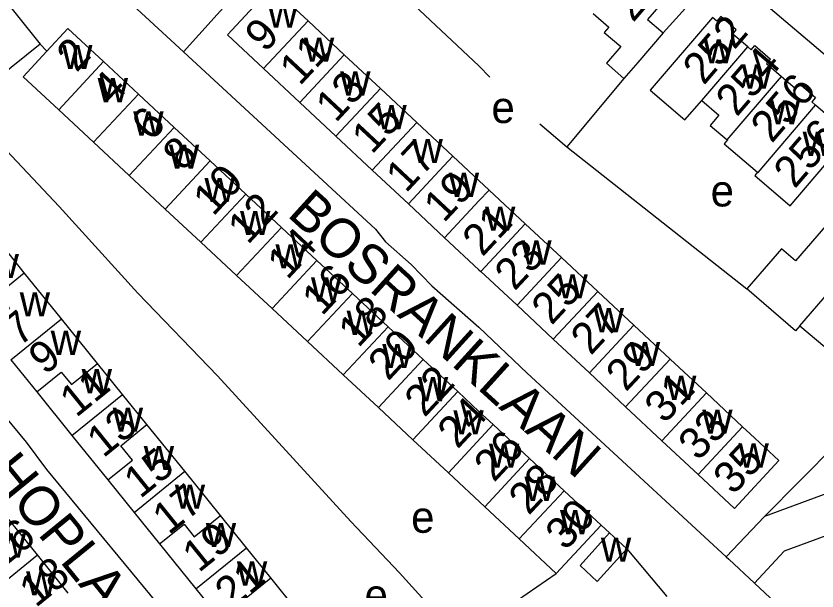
# Model space of a CAD drawing. Extents: x 161258 to 163262, y 380749 to 382054.
# Drawn here: x 162541.1 to 162643.1, y 381630.2 to 381703.4 of the extents above; entities that cross this region are included whole.
import ezdxf

# ---------------------------------------------------------------- set-up
doc = ezdxf.new("R2010")
doc.units = 0
for name, color, linetype in [('BLT_Basislijn', 7, 'Continuous'), ('BLT_Bebouwing', 7, 'Continuous'), ('BLT_Centroide', 7, 'Continuous'), ('BLT_Huisnummer', 7, 'Continuous'), ('BLT_Huisnummer_ tussenligend', 7, 'Continuous'), ('BLT_Onderverdeling_panden', 7, 'Continuous'), ('BLT_Straatnaam', 7, 'Continuous')]:
    doc.layers.add(name, color=color, linetype=linetype)

msp = doc.modelspace()

# ---------------------------------------------------------------- linework, layer by layer
at = {"layer": 'BLT_Basislijn'}
for p, q in [((162562.37, 381698.84), (162578.42, 381716.68)), ((162623.48, 381701.26), (162630.95, 381709.65)), ((162630.95, 381709.65), (162680.94, 381667.06)), ((162544.12, 381699.82), (162544.97, 381698.93)), ((162618.47, 381695.46), (162611.21, 381686.76)), ((162607.77, 381689.7), (162611.21, 381686.76)), ((162611.21, 381686.76), (162634.14, 381668.67)), ((162646.6, 381650.04), (162636.38, 381639.71)), ((162654.74, 381646.5), (162636.38, 381639.71)), ((162659.06, 381642.77), (162638.87, 381635.3)), ((162636.38, 381639.71), (162631.5, 381634.58)), ((162615.55, 381638.63), (162616.65, 381637.64)), ((162618.84, 381635.59), (162623.95, 381629.55)), ((162638.87, 381635.3), (162635.09, 381631.24)), ((162631.5, 381634.58), (162631.82, 381634.29)), ((162635.09, 381631.24), (162631.82, 381634.29))]:
    msp.add_line(p, q, dxfattribs=at)
for points in [[(162601.41, 381695.62), (162600, 381697.05), (162591.74, 381704.8), (162578.42, 381716.68)], [(162562.37, 381698.84), (162555.92, 381704.8), (162553.44, 381707.48), (162551.83, 381708.84), (162548.76, 381711.96), (162545.83, 381713.51), (162542.77, 381714.25), (162541.9, 381714.27)], [(162562.37, 381698.84), (162586.85, 381676.27), (162588.1, 381674.67), (162591.36, 381671.77), (162593.99, 381669.09), (162600, 381663.81), (162606.15, 381657.96), (162631.5, 381634.58)], [(162534.41, 381692.01), (162546.53, 381679.15), (162556.56, 381668.15), (162566.7, 381657.63), (162583.7, 381639.1), (162589.91, 381632.57), (162597.57, 381624.06)], [(162575.79, 381607.81), (162561.31, 381625.95), (162544.99, 381645.7), (162542.37, 381649.2), (162520.28, 381675.87), (162520.05, 381676.14)], [(162661.23, 381640.9), (162646.21, 381626.74), (162644.39, 381626.08), (162641.58, 381626.18), (162640.51, 381626.59), (162639.03, 381627.55), (162635.09, 381631.24)], [(162597.57, 381624.06), (162600, 381625.7), (162609.84, 381632.49)]]:
    msp.add_lwpolyline(points, dxfattribs=at)
at = {"layer": 'BLT_Bebouwing'}
for p, q in [((162540.04, 381704.89), (162544.12, 381699.82)), ((162582.86, 381698.48), (162578.24, 381702.78)), ((162544.12, 381699.82), (162534.41, 381692.01)), ((162587.47, 381694.17), (162582.86, 381698.48)), ((162556.65, 381693.47), (162552.21, 381697.6)), ((162572.58, 381696.71), (162577.19, 381692.41)), ((162592.08, 381689.87), (162587.47, 381694.17)), ((162561.19, 381689.23), (162556.65, 381693.47)), ((162577.19, 381692.41), (162581.8, 381688.11)), ((162550.93, 381687.34), (162546.49, 381691.47)), ((162565.78, 381684.97), (162561.19, 381689.23)), ((162596.69, 381685.57), (162592.08, 381689.87)), ((162581.8, 381688.11), (162586.41, 381683.8)), ((162555.48, 381683.11), (162550.93, 381687.34)), ((162570.32, 381680.74), (162565.78, 381684.97)), ((162560.06, 381678.84), (162555.48, 381683.11)), ((162586.41, 381683.8), (162591.02, 381679.5)), ((162605.91, 381676.96), (162601.3, 381681.26)), ((162574.87, 381676.5), (162570.32, 381680.74)), ((162564.6, 381674.61), (162560.06, 381678.84)), ((162591.02, 381679.5), (162595.64, 381675.19)), ((162610.52, 381672.66), (162605.91, 381676.96)), ((162579.38, 381672.3), (162574.87, 381676.5)), ((162542.09, 381670.74), (162538.85, 381674.74)), ((162569.15, 381670.37), (162564.6, 381674.61)), ((162615.13, 381668.35), (162610.52, 381672.66)), ((162583.89, 381668.1), (162579.38, 381672.3)), ((162546.83, 381664.89), (162542.09, 381670.74)), ((162600.25, 381670.89), (162604.86, 381666.59)), ((162573.66, 381666.17), (162569.15, 381670.37)), ((162588.44, 381663.86), (162583.89, 381668.1)), ((162619.75, 381664.05), (162615.13, 381668.35)), ((162604.86, 381666.59), (162609.47, 381662.28)), ((162578.17, 381661.98), (162573.66, 381666.17)), ((162551.44, 381659.19), (162546.83, 381664.89)), ((162592.92, 381659.7), (162588.44, 381663.86)), ((162582.72, 381657.74), (162578.17, 381661.98)), ((162609.47, 381662.28), (162614.08, 381657.98)), ((162540.38, 381659.67), (162543.69, 381655.58)), ((162597.31, 381655.61), (162592.92, 381659.7)), ((162628.97, 381655.44), (162624.36, 381659.74)), ((162554.63, 381655.25), (162551.44, 381659.19)), ((162587.2, 381653.57), (162582.72, 381657.74)), ((162614.08, 381657.98), (162618.69, 381653.68)), ((162543.69, 381655.58), (162548.17, 381650.04)), ((162633.58, 381651.14), (162628.97, 381655.44)), ((162557.73, 381651.42), (162554.63, 381655.25)), ((162591.59, 381649.48), (162587.2, 381653.57)), ((162618.69, 381653.68), (162623.31, 381649.37)), ((162562.54, 381645.47), (162557.73, 381651.42)), ((162606.46, 381647.09), (162601.82, 381651.41)), ((162548.17, 381650.04), (162552.76, 381644.37)), ((162596.11, 381645.28), (162591.59, 381649.48)), ((162623.31, 381649.37), (162627.92, 381645.07)), ((162610.85, 381643), (162606.46, 381647.09)), ((162567.09, 381639.85), (162562.54, 381645.47)), ((162552.76, 381644.37), (162556.09, 381640.25)), ((162615.55, 381638.63), (162610.85, 381643)), ((162556.09, 381640.25), (162559.34, 381636.23)), ((162605.13, 381636.87), (162600.74, 381640.96)), ((162543.77, 381634.83), (162539.8, 381639.75)), ((162570.41, 381635.75), (162567.09, 381639.85)), ((162616.65, 381637.64), (162618.84, 381635.59)), ((162559.34, 381636.23), (162563.95, 381630.54)), ((162609.84, 381632.49), (162605.13, 381636.87)), ((162573.51, 381631.92), (162570.41, 381635.75)), ((162547.71, 381629.96), (162543.77, 381634.83)), ((162578.28, 381626.03), (162573.51, 381631.92)), ((162563.95, 381630.54), (162568.54, 381624.87))]:
    msp.add_line(p, q, dxfattribs=at)
for points in [[(162620.7, 381710.93), (162621.1, 381710.59), (162622.24, 381710.68), (162623.52, 381709.57), (162623.61, 381708.51), (162625.12, 381707.2), (162621.49, 381702.97), (162623.48, 381701.26)], [(162578.24, 381702.78), (162573.63, 381707.09), (162571.38, 381704.67), (162567.97, 381701.02), (162572.58, 381696.71)], [(162614.55, 381703.7), (162616.53, 381702), (162615.95, 381701.31), (162618.06, 381699.5), (162616.24, 381697.38), (162618.47, 381695.46)], [(162634.23, 381699.46), (162632.32, 381701.1), (162632.77, 381701.63), (162630.79, 381703.33), (162630.31, 381702.76), (162629.77, 381703.22), (162621.82, 381693.96), (162626.22, 381690.17), (162628.4, 381692.64)], [(162552.21, 381697.6), (162547.66, 381701.83), (162544.97, 381698.93)], [(162623.48, 381701.26), (162620.22, 381697.47), (162618.47, 381695.46)], [(162634.23, 381699.46), (162634.67, 381699.08), (162635.13, 381699.63), (162637.12, 381697.92), (162636.63, 381697.34), (162638.53, 381695.71)], [(162544.97, 381698.93), (162541.97, 381695.68), (162546.49, 381691.47)], [(162638.53, 381695.71), (162640.28, 381694.2), (162640.79, 381694.8), (162642.86, 381693.02), (162642.39, 381692.46), (162642.88, 381692.04)], [(162628.4, 381692.64), (162630.57, 381690.77), (162629.46, 381689.48), (162631.63, 381687.65)], [(162635.5, 381683.53), (162635.14, 381683.12), (162639.64, 381679.26), (162644.06, 381684.41), (162647.32, 381688.21), (162646.7, 381688.74), (162647.2, 381689.33), (162645.21, 381691.04), (162644.72, 381690.46), (162642.88, 381692.04)], [(162631.63, 381687.65), (162631.64, 381687.64), (162631.22, 381687.15), (162635.5, 381683.53)], [(162652.87, 381686.8), (162649.61, 381683.02), (162648.45, 381681.68), (162640.32, 381672.24), (162638.55, 381673.77), (162634.14, 381668.67)], [(162601.3, 381681.26), (162600, 381682.48), (162596.69, 381685.57)], [(162595.64, 381675.19), (162600, 381671.12), (162600.25, 381670.89)], [(162640.87, 381663.98), (162640.32, 381663.33), (162634.14, 381668.67)], [(162624.36, 381659.74), (162619.75, 381664.05)], [(162640.87, 381663.98), (162652.56, 381654.2), (162652.95, 381654.66)], [(162601.82, 381651.41), (162600, 381653.08), (162597.31, 381655.61)], [(162627.92, 381645.07), (162632.53, 381640.76), (162638.19, 381646.83), (162634.54, 381650.24), (162633.58, 381651.14)], [(162600.74, 381640.96), (162596.11, 381645.28)], [(162615.55, 381638.63), (162609.84, 381632.49)], [(162618.84, 381635.59), (162615.06, 381631.44), (162612.88, 381633.47), (162616.65, 381637.64)]]:
    msp.add_lwpolyline(points, dxfattribs=at)
at = {"layer": 'BLT_Onderverdeling_panden'}
for p, q in [((162572.58, 381696.71), (162578.24, 381702.78)), ((162628.4, 381692.64), (162634.23, 381699.46)), ((162577.19, 381692.41), (162582.86, 381698.48)), ((162546.49, 381691.47), (162552.21, 381697.6)), ((162631.63, 381687.65), (162638.53, 381695.71)), ((162581.8, 381688.11), (162587.47, 381694.17)), ((162550.93, 381687.34), (162556.65, 381693.47)), ((162555.48, 381683.11), (162561.19, 381689.23)), ((162586.41, 381683.8), (162592.08, 381689.87)), ((162560.06, 381678.84), (162565.78, 381684.97)), ((162591.02, 381679.5), (162596.69, 381685.57)), ((162640.87, 381663.98), (162657.28, 381682.99)), ((162564.6, 381674.61), (162570.32, 381680.74)), ((162600.25, 381670.89), (162605.91, 381676.96)), ((162569.15, 381670.37), (162574.87, 381676.5)), ((162604.86, 381666.59), (162610.52, 381672.66)), ((162573.66, 381666.17), (162579.38, 381672.3)), ((162578.17, 381661.98), (162583.89, 381668.1)), ((162609.47, 381662.28), (162615.13, 381668.35)), ((162540.38, 381659.67), (162546.83, 381664.89)), ((162582.72, 381657.74), (162588.44, 381663.86)), ((162614.08, 381657.98), (162619.75, 381664.05)), ((162587.2, 381653.57), (162592.92, 381659.7)), ((162618.69, 381653.68), (162624.36, 381659.74)), ((162591.59, 381649.48), (162597.31, 381655.61)), ((162623.31, 381649.37), (162628.97, 381655.44)), ((162548.17, 381650.04), (162554.63, 381655.25)), ((162627.92, 381645.07), (162633.58, 381651.14)), ((162600.74, 381640.96), (162606.46, 381647.09)), ((162556.09, 381640.25), (162562.54, 381645.47)), ((162605.13, 381636.87), (162610.85, 381643)), ((162563.95, 381630.54), (162570.41, 381635.75)), ((162537.24, 381629.53), (162543.77, 381634.83))]:
    msp.add_line(p, q, dxfattribs=at)
for points in [[(162635.5, 381683.53), (162635.56, 381683.48), (162642.88, 381692.04)], [(162595.64, 381675.19), (162600, 381679.87), (162601.3, 381681.26)], [(162537.12, 381663.69), (162540.24, 381666.22), (162538.76, 381668.05), (162542.09, 381670.74)], [(162543.69, 381655.58), (162546.81, 381658.1), (162548.1, 381656.5), (162551.44, 381659.19)], [(162552.76, 381644.37), (162555.87, 381646.89), (162554.39, 381648.72), (162557.73, 381651.42)], [(162596.11, 381645.28), (162601.82, 381651.41)], [(162559.34, 381636.23), (162562.45, 381638.74), (162563.74, 381637.14), (162567.09, 381639.85)], [(162568.54, 381624.87), (162571.64, 381627.38), (162570.15, 381629.21), (162573.51, 381631.92)]]:
    msp.add_lwpolyline(points, dxfattribs=at)

# ---------------------------------------------------------------- texts
at = {"layer": 'BLT_Centroide'}
for s, p in [('w', (162573.11, 381701.91)), ('w', (162577.72, 381697.59)), ('w', (162628.61, 381697.38)), ('w', (162546.92, 381696.64)), ('w', (162633.47, 381694.17)), ('w', (162582.33, 381693.28)), ('w', (162551.45, 381692.42)), ('w', (162586.94, 381689)), ('e', (162601.6, 381689.78)), ('w', (162637.05, 381689.61)), ('w', (162555.98, 381688.19)), ('w', (162641.23, 381685.61)), ('w', (162560.52, 381683.97)), ('w', (162591.55, 381684.69)), ('w', (162596.16, 381680.38)), ('w', (162565.05, 381679.73)), ('e', (162629.51, 381679.17)), ('w', (162600.78, 381676.08)), ('w', (162569.58, 381675.52)), ('w', (162605.39, 381671.78)), ('w', (162574.09, 381671.28)), ('w', (162537.56, 381670.06)), ('w', (162578.62, 381667.06)), ('w', (162610, 381667.47)), ('w', (162541.52, 381665.19)), ('w', (162583.16, 381662.83)), ('w', (162614.61, 381663.16)), ('w', (162545.47, 381660.28)), ('w', (162587.69, 381658.61)), ('w', (162619.22, 381658.86)), ('w', (162549.41, 381655.41)), ('w', (162592.22, 381654.38)), ('w', (162623.83, 381654.56)), ('w', (162553.37, 381650.5)), ('w', (162628.44, 381650.25)), ('w', (162596.75, 381650.16)), ('w', (162557.32, 381645.62)), ('w', (162601.28, 381645.92)), ('w', (162633.05, 381645.94)), ('w', (162605.81, 381641.7)), ('w', (162561.27, 381640.72)), ('e', (162591.37, 381637.65)), ('w', (162610.33, 381637.47)), ('w', (162565.22, 381635.84)), ('w', (162538.45, 381634.5)), ('w', (162615.53, 381633.96)), ('w', (162569.18, 381630.94)), ('w', (162542.34, 381629.69)), ('e', (162585.44, 381627.75))]:
    msp.add_text(s, height=4, dxfattribs=at).set_placement(p)
at = {"layer": 'BLT_Huisnummer'}
for s, rotation, p in [('250', 49.3442, (162619.64, 381702.48)), ('252', 49.3444, (162628.65, 381694.49)), ('9', 46.9726, (162572.77, 381698.64)), ('2', 46.9807, (162548.77, 381696.12)), ('13', 46.9736, (162581.77, 381689.72)), ('256', 49.3402, (162637.3, 381687.1)), ('6', 46.981, (162558.29, 381687.34)), ('256a', 49.1982, (162640.22, 381681.32)), ('17', 46.9739, (162590.71, 381680.78)), ('10', 46.9769, (162566.16, 381677.81)), ('21', 46.9746, (162600.45, 381672.66)), ('14', 46.9817, (162575.61, 381669.74)), ('25', 46.9746, (162609.25, 381663.95)), ('18', 46.9778, (162584.65, 381661.09)), ('9', 38.9448, (162544.74, 381657.63)), ('29', 46.9753, (162618.73, 381655.49)), ('22', 46.9781, (162593.08, 381652.23)), ('13', 38.9491, (162552.16, 381647.09)), ('26', 46.9833, (162601.93, 381643.97)), ('35', 46.9773, (162632.4, 381642.35)), ('17', 38.9428, (162560.51, 381637.3)), ('30', 46.9734, (162611.02, 381635.26)), ('18', 39.0745, (162543.56, 381628.04)), ('21', 38.947, (162568.47, 381627.82))]:
    msp.add_text(s, height=4, rotation=rotation, dxfattribs=at).set_placement(p)
at = {"layer": 'BLT_Huisnummer_ tussenligend'}
for s, rotation, p in [('11', 46.9726, (162577.18, 381694.41)), ('254', 49.3444, (162632.85, 381690.47)), ('4', 46.9807, (162553.37, 381691.9)), ('15', 46.9736, (162586.37, 381685.7)), ('8', 46.981, (162562.3, 381683.54)), ('19', 46.9739, (162595.53, 381676.98)), ('12', 46.9769, (162570.58, 381674.21)), ('23', 46.9746, (162604.55, 381668.32)), ('16', 46.9817, (162580.02, 381665.13)), ('27', 46.9746, (162614.25, 381660.12)), ('7', 38.9458, (162541.46, 381661.25)), ('20', 46.9778, (162588.45, 381656.86)), ('11', 38.9448, (162548.71, 381652.23)), ('31', 46.9753, (162623.65, 381651.41)), ('24', 46.9781, (162597.28, 381648.21)), ('33', 46.9753, (162627.95, 381646.67)), ('15', 38.9491, (162556.87, 381641.91)), ('28', 46.9833, (162606.34, 381639.77)), ('16', 39.0754, (162539.2, 381632.95)), ('19', 38.9428, (162564.33, 381632.49))]:
    msp.add_text(s, height=4, rotation=rotation, dxfattribs=at).set_placement(p)
at = {"layer": 'BLT_Straatnaam'}
for s, rotation, p in [('BOSRANKLAAN', 317.7822, (162575.45, 381678.03)), ('HOPLAAN', 309.1527, (162537.39, 381645.25))]:
    msp.add_text(s, height=5, rotation=rotation, dxfattribs=at).set_placement(p)

doc.saveas('drawing.dxf')
